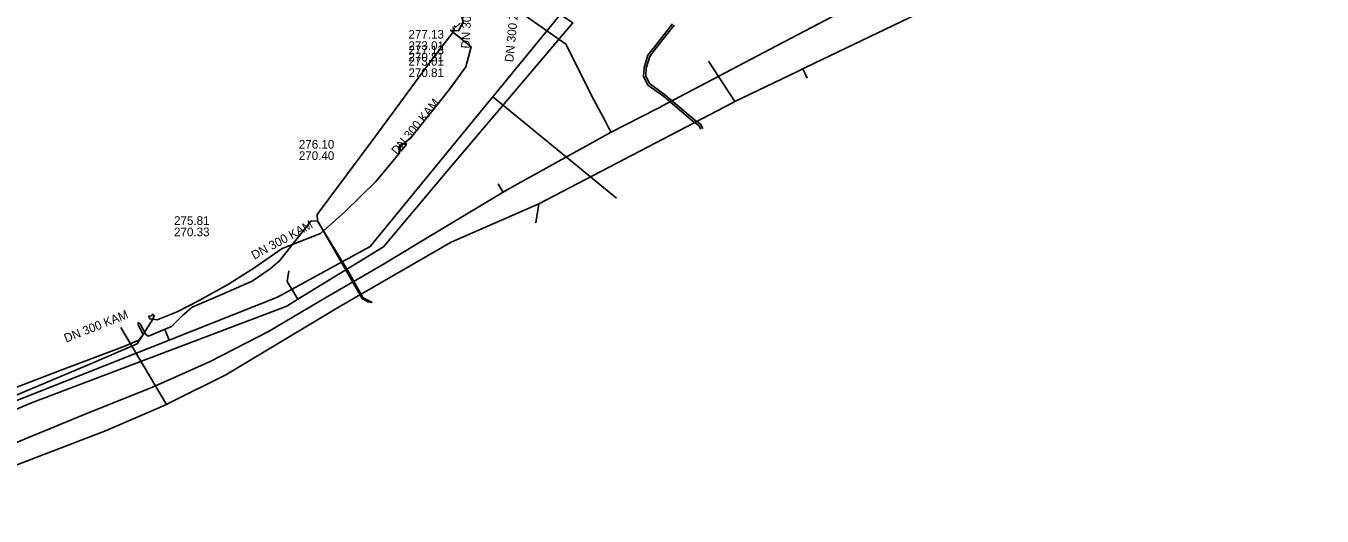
# Model space of a CAD drawing. Extents: x -598233 to -596890, y -1157848 to -1156431.
# Drawn here: x -597596.8 to -597477.2, y -1156932 to -1156886.7 of the extents above; entities that cross this region are included whole.
import ezdxf

# ---------------------------------------------------------------- set-up
doc = ezdxf.new("R2010")
doc.units = 0
for name, color, linetype in [('Vrstva 1', 7, 'Continuous'), ('Vrstva 13', 7, 'Continuous'), ('Vrstva 19', 7, 'Continuous'), ('Vrstva 4', 7, 'Continuous'), ('Vrstva 42', 7, 'Continuous'), ('Vrstva 5', 7, 'Continuous'), ('Vrstva 55', 7, 'Continuous'), ('Vrstva 8', 7, 'Continuous')]:
    doc.layers.add(name, color=color, linetype=linetype)

msp = doc.modelspace()

# ---------------------------------------------------------------- linework, layer by layer
at = {"layer": 'Vrstva 1'}
for points in [[(-597615.53, -1156929.55), (-597602.46, -1156924.12), (-597600, -1156923.1), (-597596.32, -1156921.57), (-597572.77, -1156912.62), (-597571.74, -1156911.99), (-597563.85, -1156907.14), (-597557.82, -1156900), (-597546.37, -1156886.45), (-597550.8, -1156883.45), (-597550.47, -1156881.78), (-597550.99, -1156880.06), (-597551.08, -1156879.35)], [(-597572.58, -1156909.37), (-597572.74, -1156910.36), (-597571.74, -1156911.99)]]:
    msp.add_lwpolyline(points, dxfattribs=at)
at = {"layer": 'Vrstva 13'}
msp.add_line((-597543.05, -1156896.13), (-597542.83, -1156896.56), dxfattribs=at)
for points in [[(-597598.18, -1156850.63), (-597594.8, -1156853.14), (-597592.96, -1156854.5), (-597584.31, -1156860.91), (-597580.16, -1156864.02), (-597577.1, -1156866.31), (-597572.31, -1156869.88), (-597570.55, -1156871.2), (-597565.57, -1156874.95), (-597560.06, -1156879.09), (-597557.65, -1156880.92), (-597547, -1156888.42), (-597544.41, -1156893.58), (-597543.35, -1156895.58), (-597543.05, -1156896.13)], [(-597542.83, -1156896.56), (-597538.61, -1156894.41), (-597538.4, -1156894.3), (-597538.21, -1156894.19), (-597527.5, -1156888.55), (-597513.87, -1156881.37), (-597513.26, -1156881.05), (-597485.46, -1156866.4), (-597484.76, -1156866.08), (-597484.59, -1156866.01), (-597484.44, -1156865.95), (-597481.43, -1156864.93), (-597478.72, -1156864.01), (-597468.8, -1156860.52), (-597453.62, -1156855.38)], [(-597618.22, -1156925.16), (-597615.62, -1156931.47), (-597615.47, -1156931.62), (-597615.31, -1156931.78), (-597614.75, -1156932.02), (-597614.52, -1156932.02), (-597614.29, -1156932.02), (-597613.62, -1156931.74), (-597607.82, -1156929.39), (-597602.22, -1156927.09), (-597596.61, -1156924.77), (-597591.01, -1156922.44), (-597585.39, -1156920.19), (-597584.38, -1156919.76), (-597579.85, -1156917.73), (-597574.44, -1156914.98), (-597569.24, -1156911.89), (-597563.98, -1156908.83), (-597558.8, -1156905.69), (-597552.8, -1156902.11), (-597551.98, -1156901.64), (-597542.83, -1156896.56)], [(-597552.8, -1156902.11), (-597553.01, -1156901.77), (-597553.26, -1156901.34)]]:
    msp.add_lwpolyline(points, dxfattribs=at)
at = {"layer": 'Vrstva 19'}
for points in [[(-597604.52, -1156929.9), (-597589.51, -1156924.13), (-597583.87, -1156921.72), (-597583.52, -1156921.52), (-597578.38, -1156918.96), (-597567.93, -1156912.7), (-597557.6, -1156906.71), (-597549.49, -1156903.16), (-597531.57, -1156893.81), (-597531.39, -1156893.72), (-597530.7, -1156893.37), (-597525.62, -1156890.94), (-597525.12, -1156890.69), (-597524.81, -1156890.54), (-597513.9, -1156885.31), (-597495.98, -1156876.55), (-597481.04, -1156869.19), (-597476.52, -1156867.24), (-597471.95, -1156865.46), (-597449.72, -1156857.53), (-597426.05, -1156849.47), (-597422.87, -1156848.29), (-597402.78, -1156841.65)], [(-597531.39, -1156893.72), (-597533.84, -1156889.98)], [(-597525.12, -1156890.69), (-597524.71, -1156891.56)], [(-597549.49, -1156903.16), (-597549.78, -1156904.94)], [(-597583.87, -1156921.72), (-597588.08, -1156914.6)]]:
    msp.add_lwpolyline(points, dxfattribs=at)
at = {"layer": 'Vrstva 42'}
for points in [[(-597557.34, -1156886.72), (-597557.17, -1156886.84), (-597556.77, -1156886.49)], [(-597537.17, -1156886.54), (-597538.92, -1156888.78), (-597539.43, -1156889.45), (-597539.78, -1156890.61), (-597539.82, -1156891.39), (-597539.43, -1156892.2), (-597538, -1156893.22), (-597535.25, -1156895.58), (-597534.72, -1156895.95), (-597534.53, -1156896.29)], [(-597557.46, -1156886.88), (-597557.32, -1156886.98), (-597557.3, -1156887.18), (-597559.35, -1156889.81), (-597564.65, -1156897.01), (-597569.96, -1156904.15), (-597569.94, -1156904.72), (-597569.53, -1156905.43), (-597565.82, -1156911.93), (-597565.29, -1156912.24), (-597564.88, -1156912.28)], [(-597534.35, -1156896.21), (-597534.56, -1156895.81), (-597535.13, -1156895.42), (-597537.88, -1156893.06), (-597539.27, -1156892.06), (-597539.62, -1156891.35), (-597539.58, -1156890.65), (-597539.25, -1156889.55), (-597538.76, -1156888.9), (-597537.01, -1156886.66)], [(-597582.43, -1156913.51), (-597581.49, -1156912.71), (-597578.69, -1156911.51), (-597575.97, -1156910.31), (-597574.3, -1156909.19), (-597573.43, -1156908.45), (-597570.5, -1156904.73), (-597569.94, -1156904.77), (-597569.53, -1156905.43), (-597567.1, -1156909.39), (-597566.47, -1156910.5), (-597565.75, -1156911.82), (-597564.88, -1156912.28)], [(-597586.48, -1156914.14), (-597586.3, -1156914.27), (-597585.77, -1156915.25), (-597585.53, -1156915.39), (-597583.41, -1156914.51), (-597582.43, -1156913.51)], [(-597600.6, -1156921.22), (-597593.53, -1156918.5), (-597587.95, -1156916.41), (-597586.42, -1156915.76), (-597586.01, -1156915.24), (-597586.47, -1156914.36), (-597586.48, -1156914.14)]]:
    msp.add_lwpolyline(points, dxfattribs=at)
at = {"layer": 'Vrstva 5'}
for p, q in [((-597542.32, -1156902.64), (-597553.74, -1156893.3)), ((-597565.06, -1156907.13), (-597573.62, -1156911.79)), ((-597583.98, -1156914.83), (-597583.61, -1156915.76))]:
    msp.add_line(p, q, dxfattribs=at)
for points in [[(-597546.75, -1156884.75), (-597553.74, -1156893.3), (-597553.79, -1156893.35), (-597565.06, -1156907.13)], [(-597573.62, -1156911.79), (-597583.61, -1156915.76), (-597598.56, -1156921.69)]]:
    msp.add_lwpolyline(points, dxfattribs=at)
at = {"layer": 'Vrstva 55'}
for points in [[(-597557.64, -1156887.13), (-597556.9, -1156887.19), (-597556.47, -1156886.37), (-597556.77, -1156885.42), (-597557.57, -1156884.2), (-597558, -1156883.76)], [(-597557.64, -1156887.13), (-597556.9, -1156887.19), (-597556.47, -1156886.37)], [(-597597.95, -1156920.93), (-597591.15, -1156918.08), (-597586.58, -1156916.1), (-597585.12, -1156913.82), (-597585.02, -1156913.52), (-597585.13, -1156913.36), (-597585.26, -1156913.53), (-597585.51, -1156913.56), (-597585.41, -1156913.79), (-597584.72, -1156913.9), (-597582.88, -1156913.14), (-597580.9, -1156912.14), (-597578.14, -1156910.6), (-597575.81, -1156909.13), (-597573.19, -1156907.31), (-597569.65, -1156905.9), (-597567.39, -1156903.9), (-597564.55, -1156901.1), (-597562.37, -1156898.49), (-597562.45, -1156898.01), (-597562.12, -1156897.6), (-597561.74, -1156897.71), (-597562.02, -1156898.06), (-597562.21, -1156898.3), (-597562.33, -1156898.02), (-597562.1, -1156897.72), (-597561.34, -1156897.12), (-597558.66, -1156893.75), (-597557.7, -1156892.55), (-597556.23, -1156890.52), (-597555.74, -1156888.67), (-597557.64, -1156887.13)]]:
    msp.add_lwpolyline(points, dxfattribs=at)

# ---------------------------------------------------------------- texts
at = {"layer": 'Vrstva 4'}
for rotation, p in [(87.4004, (-597555.88, -1156888.84)), (84.2958, (-597551.86, -1156890.11))]:
    msp.add_text('DN 300 ŽBET', height=0.8, rotation=rotation, dxfattribs=at).set_placement(p)
at = {"layer": 'Vrstva 8'}
for s, p in [('277.13', (-597561.53, -1156887.91)), ('273.01', (-597561.53, -1156888.96)), ('277.13', (-597561.53, -1156889.36)), ('270.81', (-597561.53, -1156890.01)), ('273.01', (-597561.53, -1156890.41)), ('270.81', (-597561.53, -1156891.46)), ('276.10', (-597571.65, -1156898.07)), ('270.40', (-597571.65, -1156899.12)), ('275.81', (-597583.17, -1156905.12)), ('270.33', (-597583.17, -1156906.17))]:
    msp.add_text(s, height=0.8, dxfattribs=at).set_placement(p)
for rotation, p in [(50.712, (-597562.57, -1156898.7)), (28.5635, (-597575.76, -1156908.34)), (21.6507, (-597593.13, -1156916))]:
    msp.add_text('DN 300 KAM', height=0.8, rotation=rotation, dxfattribs=at).set_placement(p)

doc.saveas('drawing.dxf')
